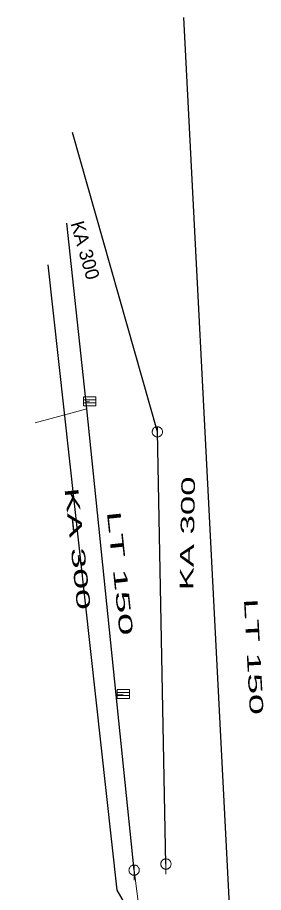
# Model space of a CAD drawing. Extents: x -687515 to -686506, y -974029 to -973461.
# Drawn here: x -686644.79 to -686632.76, y -973511.26 to -973468.49 of the extents above; entities that cross this region are included whole.
import ezdxf
from ezdxf.enums import TextEntityAlignment as Align

# ---------------------------------------------------------------- set-up
doc = ezdxf.new("R2010")
doc.units = 0
doc.header["$LTSCALE"] = 0.27
for name, color, linetype, lineweight in [('1', 7, 'Continuous', 13), ('11', 7, 'Continuous', 13), ('14', 7, 'Continuous', 25), ('17', 7, 'Continuous', 25), ('22', 7, 'Continuous', 13)]:
    doc.layers.add(name, color=color, linetype=linetype, lineweight=lineweight)

msp = doc.modelspace()

# ---------------------------------------------------------------- linework, layer by layer
at = {"layer": '11'}
for p, q in [((-686641.263, -973487.252), (-686641.43, -973487.27)), ((-686643.923, -973488.309), (-686641.394, -973487.622)), ((-686639.624, -973501.563), (-686639.967, -973501.599))]:
    msp.add_line(p, q, dxfattribs=at)
msp.add_lwpolyline([(-686633.92, -973530.158), (-686636.412, -973530.402), (-686637.81, -973520.248), (-686638.057, -973518.3), (-686638.436, -973515.307), (-686639.087, -973510.168)], dxfattribs=at)
at = {"layer": '14'}
for p, q in [((-686637.952, -973488.745), (-686642.103, -973474.108)), ((-686637.533, -973509.869), (-686637.952, -973488.745))]:
    msp.add_line(p, q, dxfattribs=at)
msp.add_lwpolyline([(-686639.087, -973510.168), (-686639.967, -973501.599), (-686641.394, -973487.622), (-686642.384, -973478.546)], dxfattribs=at)
at = {"layer": '17'}
for points in [[(-686636.679, -973468.495), (-686633.456, -973531.184), (-686682.969, -973539.099)], [(-686638.37, -973534.82), (-686637.109, -973534.539), (-686638.48, -973513.62), (-686639.91, -973511.149), (-686643.289, -973480.59)]]:
    msp.add_lwpolyline(points, dxfattribs=at)
at = {"layer": '22'}
for p, q in [((-686641.558, -973487.181), (-686640.96, -973487.181)), ((-686641.558, -973487.326), (-686640.96, -973487.326)), ((-686637.951, -973488.493), (-686637.952, -973489.237)), ((-686639.919, -973501.492), (-686639.321, -973501.492)), ((-686639.919, -973501.637), (-686639.321, -973501.637)), ((-686637.532, -973509.617), (-686637.533, -973510.36)), ((-686639.086, -973509.916), (-686639.087, -973510.659))]:
    msp.add_line(p, q, dxfattribs=at)
for points in [[(-686641.558, -973487.035), (-686640.96, -973487.035), (-686640.96, -973487.472), (-686641.558, -973487.472)], [(-686637.7, -973488.745), (-686637.701, -973488.719), (-686637.705, -973488.693), (-686637.711, -973488.667), (-686637.721, -973488.643), (-686637.733, -973488.619), (-686637.747, -973488.597), (-686637.764, -973488.576), (-686637.782, -973488.558), (-686637.803, -973488.541), (-686637.825, -973488.527), (-686637.849, -973488.515), (-686637.873, -973488.505), (-686637.899, -973488.499), (-686637.925, -973488.495), (-686637.951, -973488.493), (-686637.977, -973488.494), (-686638.003, -973488.498), (-686638.029, -973488.504), (-686638.054, -973488.514), (-686638.077, -973488.526), (-686638.099, -973488.54), (-686638.12, -973488.557), (-686638.138, -973488.575), (-686638.155, -973488.596), (-686638.169, -973488.618), (-686638.181, -973488.642), (-686638.191, -973488.666), (-686638.198, -973488.692), (-686638.202, -973488.718), (-686638.204, -973488.744), (-686638.203, -973488.77), (-686638.199, -973488.796), (-686638.192, -973488.822), (-686638.182, -973488.847), (-686638.17, -973488.87), (-686638.156, -973488.892), (-686638.139, -973488.913), (-686638.121, -973488.931), (-686638.1, -973488.948), (-686638.078, -973488.962), (-686638.055, -973488.974), (-686638.03, -973488.984), (-686638.004, -973488.991), (-686637.978, -973488.995), (-686637.952, -973488.997), (-686637.926, -973488.996), (-686637.9, -973488.992), (-686637.874, -973488.985), (-686637.85, -973488.975), (-686637.826, -973488.963), (-686637.804, -973488.949), (-686637.783, -973488.932), (-686637.765, -973488.914), (-686637.748, -973488.893), (-686637.734, -973488.871), (-686637.722, -973488.848), (-686637.712, -973488.823), (-686637.706, -973488.797), (-686637.702, -973488.771)], [(-686639.919, -973501.346), (-686639.321, -973501.346), (-686639.321, -973501.782), (-686639.919, -973501.782)], [(-686637.281, -973509.869), (-686637.282, -973509.843), (-686637.286, -973509.817), (-686637.292, -973509.791), (-686637.302, -973509.767), (-686637.314, -973509.743), (-686637.328, -973509.721), (-686637.345, -973509.7), (-686637.363, -973509.682), (-686637.384, -973509.665), (-686637.406, -973509.651), (-686637.43, -973509.639), (-686637.454, -973509.629), (-686637.48, -973509.623), (-686637.506, -973509.619), (-686637.532, -973509.617), (-686637.558, -973509.618), (-686637.584, -973509.622), (-686637.61, -973509.628), (-686637.635, -973509.638), (-686637.658, -973509.65), (-686637.68, -973509.664), (-686637.701, -973509.681), (-686637.719, -973509.699), (-686637.736, -973509.72), (-686637.75, -973509.742), (-686637.762, -973509.766), (-686637.772, -973509.79), (-686637.779, -973509.816), (-686637.783, -973509.842), (-686637.785, -973509.868), (-686637.784, -973509.894), (-686637.78, -973509.92), (-686637.773, -973509.946), (-686637.763, -973509.971), (-686637.751, -973509.994), (-686637.737, -973510.016), (-686637.72, -973510.037), (-686637.702, -973510.055), (-686637.681, -973510.072), (-686637.659, -973510.086), (-686637.636, -973510.098), (-686637.611, -973510.108), (-686637.585, -973510.115), (-686637.559, -973510.119), (-686637.533, -973510.12), (-686637.507, -973510.12), (-686637.481, -973510.116), (-686637.455, -973510.109), (-686637.431, -973510.099), (-686637.407, -973510.087), (-686637.385, -973510.073), (-686637.364, -973510.056), (-686637.346, -973510.038), (-686637.329, -973510.017), (-686637.315, -973509.995), (-686637.303, -973509.972), (-686637.293, -973509.947), (-686637.287, -973509.921), (-686637.283, -973509.895)], [(-686638.835, -973510.168), (-686638.836, -973510.142), (-686638.84, -973510.116), (-686638.846, -973510.09), (-686638.856, -973510.066), (-686638.868, -973510.042), (-686638.882, -973510.02), (-686638.899, -973509.999), (-686638.917, -973509.981), (-686638.938, -973509.964), (-686638.96, -973509.95), (-686638.984, -973509.938), (-686639.008, -973509.928), (-686639.034, -973509.922), (-686639.06, -973509.918), (-686639.086, -973509.916), (-686639.112, -973509.917), (-686639.138, -973509.921), (-686639.164, -973509.927), (-686639.189, -973509.937), (-686639.212, -973509.949), (-686639.234, -973509.963), (-686639.255, -973509.98), (-686639.273, -973509.998), (-686639.29, -973510.019), (-686639.304, -973510.041), (-686639.316, -973510.065), (-686639.326, -973510.089), (-686639.333, -973510.115), (-686639.337, -973510.141), (-686639.339, -973510.167), (-686639.338, -973510.193), (-686639.334, -973510.219), (-686639.327, -973510.245), (-686639.317, -973510.27), (-686639.305, -973510.293), (-686639.291, -973510.315), (-686639.274, -973510.336), (-686639.256, -973510.354), (-686639.235, -973510.371), (-686639.213, -973510.385), (-686639.19, -973510.397), (-686639.165, -973510.407), (-686639.139, -973510.414), (-686639.113, -973510.418), (-686639.087, -973510.419), (-686639.061, -973510.419), (-686639.035, -973510.415), (-686639.009, -973510.408), (-686638.985, -973510.398), (-686638.961, -973510.386), (-686638.939, -973510.372), (-686638.918, -973510.355), (-686638.9, -973510.337), (-686638.883, -973510.316), (-686638.869, -973510.294), (-686638.857, -973510.271), (-686638.847, -973510.246), (-686638.841, -973510.22), (-686638.837, -973510.194)]]:
    msp.add_lwpolyline(points, close=True, dxfattribs=at)

# ---------------------------------------------------------------- texts
at = {"layer": '1'}
msp.add_text('KA 300', height=0.6667, rotation=286, dxfattribs=at).set_placement((-686641.801, -973479.963), align=Align.CENTER)
for s, rotation, width, p in [('KA 300', 89, 1.9, (-686636.154, -973493.714)), ('KA 300', 276, 2.05, (-686642.18, -973494.493)), ('LT 150', 276, 2.2, (-686640.106, -973495.69)), ('LT 150', 273, 2.05, (-686633.573, -973499.75))]:
    msp.add_text(s, height=0.6667, rotation=rotation, dxfattribs=dict(at, width=width)).set_placement(p, align=Align.CENTER)

doc.saveas('drawing.dxf')
